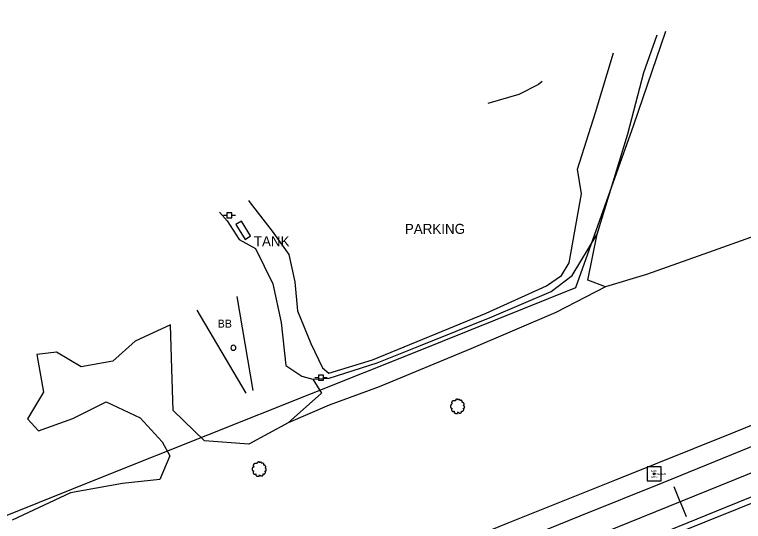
# Model space of a CAD drawing. Extents: x 1901471 to 1963503, y 756461 to 799997.
# Drawn here: x 1936873.9 to 1937238.3, y 776178.3 to 776431.6 of the extents above; entities that cross this region are included whole.
import ezdxf

# ---------------------------------------------------------------- set-up
doc = ezdxf.new("R2010")
doc.units = 0
for name, color, linetype in [('Default', 7, 'Continuous'), ('RD_EX_Bldg', 7, 'Continuous'), ('RD_EX_BldgApp', 7, 'Continuous'), ('RD_EX_Fence_Other', 7, 'Continuous'), ('RD_EX_Road', 7, 'Continuous'), ('RD_EX_Road_txCode', 7, 'Continuous'), ('RD_EX_UT', 7, 'Continuous'), ('RD_EX_VEG', 7, 'Continuous'), ('RD_HC_Cl', 7, 'Continuous'), ('RD_HC_Data_Tic', 7, 'Continuous'), ('RD_HC_Survey', 7, 'Continuous'), ('RD_HC_txCode', 7, 'Continuous'), ('RD_SMD_Locator', 7, 'Continuous')]:
    doc.layers.add(name, color=color, linetype=linetype)

# ---------------------------------------------------------------- blocks, each defined once
blk = doc.blocks.new('PP')
at = {"layer": 'RD_EX_UT'}
for p, q in [((2.490916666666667, 2.5090833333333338), (-2.5090833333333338, 2.5090833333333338)), ((-2.5090833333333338, 2.5090833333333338), (-2.5090833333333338, -2.490916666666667)), ((2.490916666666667, -2.490916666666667), (2.490916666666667, 2.5090833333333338)), ((-5.940166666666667, -0.053333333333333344), (-2.4710000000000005, -0.053333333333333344)), ((-2.5090833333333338, -2.490916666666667), (2.490916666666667, -2.490916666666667)), ((2.4194166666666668, -0.053333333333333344), (6.0598333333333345, -0.053333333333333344))]:
    blk.add_line(p, q, dxfattribs=at)
blk = doc.blocks.new('T2')
at = {"layer": 'RD_EX_VEG'}
for points in [[(0.05233333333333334, 7.213166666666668), (-0.24750000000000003, 7.238166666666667), (-0.5723333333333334, 7.138166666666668), (-0.8222500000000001, 7.038250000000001), (-1.0471666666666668, 6.963250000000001), (-1.2720833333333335, 6.863250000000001), (-1.5719166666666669, 6.688416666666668), (-1.7968333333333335, 6.488416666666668), (-1.9218333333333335, 6.2385833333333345), (-1.9718333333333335, 6.013666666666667), (-2.0217500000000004, 5.738833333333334), (-2.0217500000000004, 5.563833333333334), (-2.146666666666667, 5.538833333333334), (-2.296666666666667, 5.563833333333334), (-2.5465000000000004, 5.638833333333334), (-2.796416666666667, 5.638833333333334), (-3.0463333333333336, 5.638833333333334), (-3.3961666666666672, 5.613833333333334), (-3.7460000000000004, 5.613833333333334), (-4.020833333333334, 5.563833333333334), (-4.345750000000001, 5.513916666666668), (-4.720583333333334, 5.389000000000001), (-5.0704166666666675, 5.264000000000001), (-5.37025, 5.014083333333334), (-5.620166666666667, 4.539333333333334), (-5.745166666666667, 4.189500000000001), (-5.895083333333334, 3.9395833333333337), (-5.745166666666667, 3.489833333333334), (-5.570166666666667, 3.139916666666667), (-5.545250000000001, 2.9400000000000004), (-5.470250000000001, 2.5152500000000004), (-5.37025, 2.2903333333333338), (-5.245333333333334, 2.0903333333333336), (-5.320250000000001, 2.065416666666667), (-5.695166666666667, 2.015416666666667), (-5.995000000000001, 1.9155000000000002), (-6.419833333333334, 1.6905833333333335), (-6.644750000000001, 1.465666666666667), (-6.744750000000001, 1.1407500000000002), (-6.769666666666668, 0.7909166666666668), (-6.869583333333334, 0.5910833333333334), (-6.944583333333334, 0.3161666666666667), (-6.969583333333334, 0.2411666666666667), (-7.019583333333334, -0.08366666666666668), (-6.9195833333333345, -0.5335000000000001), (-6.894583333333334, -0.8833333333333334), (-6.769666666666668, -1.1082500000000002), (-6.619750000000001, -1.2830833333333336), (-6.444833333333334, -1.5330000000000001), (-6.045000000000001, -1.7579166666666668), (-5.7201666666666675, -1.8579166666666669), (-5.520250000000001, -1.8828333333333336), (-5.695166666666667, -2.382666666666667), (-5.745166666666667, -2.7325000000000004), (-5.870083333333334, -3.132333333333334), (-5.870083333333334, -3.2072500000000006), (-5.920000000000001, -3.682083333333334), (-5.770166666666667, -4.007000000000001), (-5.695166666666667, -4.38175), (-5.520250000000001, -4.606666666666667), (-5.245333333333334, -4.906583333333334), (-4.9205000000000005, -5.131416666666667), (-4.420666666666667, -5.256416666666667), (-4.020833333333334, -5.231416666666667), (-3.4460833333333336, -5.056500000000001), (-3.1962500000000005, -4.9815000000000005), (-3.2212500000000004, -5.156416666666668), (-3.1962500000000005, -5.531333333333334), (-3.1962500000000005, -5.956083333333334), (-3.0463333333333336, -6.280916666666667), (-2.946333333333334, -6.555833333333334), (-2.796416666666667, -6.805750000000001), (-2.4715000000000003, -7.030583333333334), (-2.07175, -7.1055833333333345), (-1.6469166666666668, -7.2555000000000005), (-1.1970833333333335, -7.330500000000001), (-0.6973333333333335, -7.355500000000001), (-0.09758333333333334, -7.205583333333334), (0.17725000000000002, -7.080583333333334), (0.27725000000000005, -6.905666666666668), (0.47716666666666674, -6.530833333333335), (0.4271666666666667, -6.3059166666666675), (0.4521666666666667, -5.706166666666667), (0.5520833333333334, -5.881166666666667), (0.7270833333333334, -6.231000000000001), (1.2268333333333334, -6.530833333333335), (1.626666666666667, -6.705750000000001), (2.101416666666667, -6.8557500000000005), (2.4013333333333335, -6.930666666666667), (2.8760833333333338, -6.8557500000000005), (3.2510000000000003, -6.780750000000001), (3.6257500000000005, -6.655750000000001), (3.9256666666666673, -6.380916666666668), (4.100583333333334, -6.106000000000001), (4.1505833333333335, -5.831166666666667), (4.2255, -5.456333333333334), (4.275500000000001, -5.281416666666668)], [(4.275500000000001, -5.281416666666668), (4.200583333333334, -5.106416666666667), (4.1505833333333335, -4.856583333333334), (4.2255, -4.881583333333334), (4.4004166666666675, -4.931583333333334), (4.675333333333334, -5.056500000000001), (4.900250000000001, -5.131416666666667), (5.225083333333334, -5.106416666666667), (5.500000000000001, -5.006500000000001), (5.949750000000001, -4.731583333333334), (6.224666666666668, -4.256833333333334), (6.499500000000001, -3.8570000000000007), (6.5745000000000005, -3.5321666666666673), (6.524500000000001, -3.3072500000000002), (6.499500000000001, -2.8075000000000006), (6.299583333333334, -2.5575833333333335), (6.249583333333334, -2.432666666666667), (6.1496666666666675, -2.0328333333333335), (6.224666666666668, -1.9828333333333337), (6.499500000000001, -1.9328333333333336), (6.874333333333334, -1.8079166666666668), (7.149250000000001, -1.6830000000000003), (7.374166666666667, -1.5080000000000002), (7.449083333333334, -1.2830833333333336), (7.424166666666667, -0.8833333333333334), (7.4740833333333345, -0.48350000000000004), (7.399166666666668, -0.3335), (7.299166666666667, -0.1836666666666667), (7.224166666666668, 0.016333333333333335), (7.074250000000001, 0.16616666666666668), (6.974333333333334, 0.3161666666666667), (6.874333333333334, 0.41608333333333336), (6.749416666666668, 0.5660833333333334), (6.5745000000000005, 0.6910000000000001), (6.424583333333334, 0.7410000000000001), (6.374583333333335, 0.8909166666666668), (6.524500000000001, 1.0908333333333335), (6.5745000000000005, 1.1907500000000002), (6.599416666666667, 1.4156666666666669), (6.824416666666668, 1.7655000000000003), (6.874333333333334, 2.1653333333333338), (6.824416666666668, 2.590166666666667), (6.774416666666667, 2.8650833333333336), (6.624416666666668, 3.139916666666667), (6.424583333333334, 3.3898333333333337), (6.299583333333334, 3.5647500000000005), (6.124666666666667, 3.689666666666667), (5.799833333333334, 3.814666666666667), (5.549916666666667, 3.864583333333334), (5.200083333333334, 3.864583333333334), (5.000166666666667, 3.9145833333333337), (5.025166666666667, 3.964583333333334), (5.025166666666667, 4.1145000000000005), (5.025166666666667, 4.389416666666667), (4.950166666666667, 4.839166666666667), (4.800250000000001, 5.339), (4.800250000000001, 5.364000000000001), (4.7002500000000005, 5.613833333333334), (4.475416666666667, 5.813750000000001), (4.3005, 5.913666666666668), (4.100583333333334, 6.038666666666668), (3.850666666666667, 6.063666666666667), (3.5508333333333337, 6.063666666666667), (3.2759166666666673, 6.013666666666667), (3.0760000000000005, 5.913666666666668), (2.9010833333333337, 5.788750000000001), (2.8260833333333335, 5.938666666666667), (2.726166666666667, 6.2385833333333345), (2.676166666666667, 6.3885000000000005), (2.52625, 6.563416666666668), (2.301416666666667, 6.7633333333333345), (1.8515000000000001, 6.888250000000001), (1.2268333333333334, 6.813333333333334), (0.9269166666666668, 6.613416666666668), (0.7770000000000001, 6.438500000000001), (0.7270833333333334, 6.563416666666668), (0.5270833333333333, 6.7633333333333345), (0.4271666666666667, 6.938250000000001), (0.25225000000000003, 7.063250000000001), (0.10233333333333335, 7.163166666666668), (0.0023333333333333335, 7.213166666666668)]]:
    blk.add_spline(points, degree=3, dxfattribs=at)
blk = doc.blocks.new('SIGNPOST')
at = {"layer": 'Default'}
for centre, start, end in [((7.776250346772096e-18, 0), 90.00000000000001, 270), ((-7.776250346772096e-18, 0), 270, 90)]:
    blk.add_arc(centre, 0.12700000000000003, start, end, dxfattribs=at)

msp = doc.modelspace()

# ---------------------------------------------------------------- linework, layer by layer
at = {"layer": 'RD_EX_Bldg'}
for points in [[(1936993.1800000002, 776243.6900000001), (1936985.2100000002, 776290.6800000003)], [(1936964.9700000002, 776283.9200000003), (1936989.5100000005, 776242.4300000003)]]:
    msp.add_lwpolyline(points, dxfattribs=at)
at = {"layer": 'RD_EX_BldgApp'}
msp.add_lwpolyline([(1936991.9000000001, 776320.9800000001), (1936987.2600000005, 776328.3800000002), (1936984.5600000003, 776326.6900000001), (1936989.1900000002, 776319.2800000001)], close=True, dxfattribs=at)
at = {"layer": 'RD_EX_Fence_Other'}
msp.add_lwpolyline([(1937199.3800000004, 776423.2000000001), (1937183.3500000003, 776376.4300000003), (1937154.3500000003, 776295.1200000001), (1937074.0100000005, 776262.7500000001), (1936918.4300000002, 776200.6900000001), (1936789.8400000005, 776149.1500000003), (1936616.3600000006, 776078.57), (1936461.4800000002, 776015.7400000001), (1936291.14, 775947.2300000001), (1936173.9200000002, 775899.6900000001), (1936000.3300000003, 775829.6200000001), (1935955.6900000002, 775811.2300000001), (1935737.6200000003, 775722.3900000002), (1935586.6600000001, 775661.7000000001), (1935381.9900000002, 775579.4900000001)], dxfattribs=at)
at = {"layer": 'RD_EX_Road'}
for points in [[(1936990.8000000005, 776338.7600000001), (1936991.6700000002, 776337.6100000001), (1937002.6600000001, 776323.3500000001), (1937011.0500000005, 776311.6700000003), (1937014.0200000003, 776298.0900000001), (1937015.3500000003, 776283.6100000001), (1937022.0600000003, 776267.3), (1937027.8000000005, 776255.0900000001), (1937031.0000000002, 776252.3600000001), (1937052.8100000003, 776259.07), (1937109.7200000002, 776282.4500000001), (1937139.8100000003, 776296.0100000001), (1937147.2500000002, 776301.1300000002), (1937151.1500000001, 776307.5200000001), (1937157.3000000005, 776342.06), (1937155.3600000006, 776354.4400000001), (1937164.4000000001, 776382.6500000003), (1937173.3200000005, 776412.55)], [(1937137.6600000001, 776398.1300000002), (1937135.8600000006, 776396.6600000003), (1937125.9200000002, 776391.6100000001), (1937110.4700000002, 776387.1300000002)], [(1936688.5300000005, 776003.0000000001), (1936740.7400000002, 776024.2400000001), (1936799.1500000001, 776047.6200000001), (1936855.5900000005, 776070.3500000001), (1936914.9000000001, 776094.4800000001), (1936965.4600000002, 776114.6200000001), (1937016.3100000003, 776135.31), (1937068.6300000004, 776156.4400000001), (1937120.6300000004, 776177.6300000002), (1937174.0600000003, 776198.9800000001), (1937234.2200000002, 776223.0300000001), (1937305.5200000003, 776252.0400000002), (1937367.5200000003, 776276.8800000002), (1937421.3300000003, 776298.57), (1937466.2700000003, 776316.3400000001), (1937507.2900000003, 776332.7600000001), (1937524.2700000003, 776339.6400000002)], [(1936682.7300000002, 775989.2800000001), (1936730.9200000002, 776008.8800000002), (1936777.9700000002, 776027.8700000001), (1936847.4200000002, 776055.8900000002), (1936897.9000000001, 776076.2400000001), (1936951.7300000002, 776098.06), (1937003.8200000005, 776119.1000000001), (1937053.2500000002, 776139.2500000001), (1937103.39, 776159.4900000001), (1937156.64, 776181.0000000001), (1937198.1500000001, 776197.81), (1937254.0700000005, 776220.56), (1937305.4200000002, 776241.1400000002), (1937371.8600000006, 776268.1300000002), (1937415.2100000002, 776285.6900000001), (1937459.6800000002, 776303.7700000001), (1937499.2500000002, 776319.7000000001), (1937529.3000000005, 776331.7900000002)], [(1936667.4600000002, 775955.0400000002), (1936694.39, 775966.0000000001), (1936735.6000000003, 775982.6900000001), (1936773.9400000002, 775998.33), (1936817.0700000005, 776015.7200000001), (1936856.4600000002, 776031.6300000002), (1936894.5500000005, 776046.4600000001), (1936932.0300000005, 776061.7500000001), (1936977.6500000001, 776080.0400000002), (1937015.0600000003, 776095.6100000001), (1937054.1200000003, 776111.3800000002), (1937098.7600000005, 776129.4300000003), (1937142.9500000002, 776147.2500000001), (1937185.9800000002, 776164.6800000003), (1937236.1300000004, 776184.8900000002), (1937284.2100000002, 776204.1800000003), (1937335.0500000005, 776224.7900000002), (1937384.0100000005, 776245.2500000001), (1937444.1300000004, 776269.3700000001), (1937481.39, 776284.5100000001), (1937520.5700000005, 776300.3700000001), (1937543.5600000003, 776309.57)], [(1936687.39, 775966.3), (1936731.3000000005, 775983.9700000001), (1936773.3000000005, 776000.9800000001), (1936819.4900000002, 776019.6900000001), (1936860.9500000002, 776036.33), (1936901.8500000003, 776052.81), (1936947.7600000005, 776071.4500000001), (1936992.5800000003, 776089.5300000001), (1937044.9200000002, 776110.7100000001), (1937087.5900000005, 776127.9900000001), (1937138.0600000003, 776148.4500000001), (1937182.0000000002, 776166.1300000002), (1937229.5000000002, 776185.3400000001), (1937280.4500000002, 776206.0300000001), (1937327.8600000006, 776225.2800000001), (1937382.3500000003, 776247.3700000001), (1937403.7400000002, 776255.8900000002), (1937440.6300000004, 776270.9500000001), (1937479.2100000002, 776286.58), (1937518.2200000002, 776302.3), (1937542.0500000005, 776311.9300000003)]]:
    msp.add_lwpolyline(points, dxfattribs=at)
at = {"layer": 'RD_EX_VEG'}
for points in [[(1937343.4600000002, 776482.07), (1937359.5700000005, 776460.0400000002), (1937369.0400000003, 776449.2800000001), (1937383.7400000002, 776429.2100000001), (1937398.3600000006, 776410.7200000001), (1937408.4000000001, 776399.2600000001), (1937414.7000000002, 776389.7700000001), (1937415.9800000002, 776381.82), (1937411.1800000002, 776376.9600000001), (1937394.6700000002, 776370.1800000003), (1937371.7900000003, 776369.3900000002), (1937355.6800000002, 776365.05), (1937333.9300000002, 776357.7700000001), (1937294.4800000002, 776341.7200000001), (1937258.1500000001, 776326.0100000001), (1937220.8400000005, 776312.6900000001), (1937189.8200000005, 776301.7700000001), (1937169.2700000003, 776295.58), (1937160.5200000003, 776298.83), (1937165.2000000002, 776321.9500000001), (1937180.4600000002, 776371.9700000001), (1937188.4300000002, 776402.6100000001), (1937195.1100000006, 776421.4500000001)], [(1936976.4100000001, 776332.9400000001), (1936980.0900000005, 776328.5300000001), (1936986.2400000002, 776319.1200000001), (1936994.2600000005, 776314.6400000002), (1937002.9900000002, 776296.9800000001), (1937007.1000000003, 776277.7500000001), (1937009.4800000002, 776256.2700000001), (1937017.4300000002, 776250.83), (1937022.9700000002, 776249.3800000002), (1937027.3800000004, 776242.3400000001), (1937010.6700000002, 776227.4900000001), (1936991.0000000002, 776216.8600000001), (1936968.8000000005, 776218.5100000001), (1936953.1300000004, 776233.81), (1936952.4300000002, 776254.58), (1936951.8700000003, 776276.4900000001), (1936934.1300000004, 776268.3500000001), (1936923.0000000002, 776258.4000000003), (1936907.1000000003, 776255.6400000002), (1936894.8600000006, 776262.9000000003), (1936884.9800000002, 776261.6700000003), (1936888.4200000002, 776242.9400000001), (1936880.3800000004, 776229.6000000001), (1936885.7700000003, 776223.5900000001), (1936902.9600000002, 776229.6600000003), (1936919.6900000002, 776238.0100000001), (1936936.7000000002, 776230.07), (1936947.6100000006, 776218.0900000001), (1936951.5600000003, 776211.0300000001), (1936946.4700000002, 776199.2100000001), (1936927.7900000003, 776197.1800000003), (1936901.7700000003, 776192.6300000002), (1936872.6600000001, 776178.9300000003)], [(1937022.9700000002, 776249.3800000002), (1937031.1600000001, 776249.9100000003), (1937055.2300000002, 776257.5300000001), (1937076.7500000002, 776266.2900000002), (1937112.4300000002, 776280.57), (1937142.2200000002, 776293.1500000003), (1937152.7200000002, 776301.2200000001), (1937165.2000000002, 776321.9500000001)], [(1937169.2700000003, 776295.58), (1937144.4100000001, 776282.6800000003), (1937102.0300000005, 776264.5100000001), (1937056.2400000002, 776245.57), (1937031.1200000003, 776236.3600000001), (1937010.6700000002, 776227.4900000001)]]:
    msp.add_lwpolyline(points, dxfattribs=at)
at = {"layer": 'RD_HC_Cl'}
msp.add_line((1938541.0451159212, 776727.6252710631), (1929630.1990638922, 773125.0287527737), dxfattribs=at)
at = {"layer": 'RD_HC_Data_Tic'}
for q in [(1937203.5820034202, 776195.5268001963), (1937209.5791161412, 776180.6932355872)]:
    msp.add_line((1937206.5805597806, 776188.1100178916), q, dxfattribs=at)
at = {"layer": 'RD_HC_Survey'}
msp.add_lwpolyline([(1937197.1505339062, 776205.5855339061), (1937190.0794660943, 776205.5855339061), (1937190.0794660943, 776198.5144660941), (1937197.1505339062, 776198.5144660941)], close=True, dxfattribs=at)
msp.add_circle((1937193.6150000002, 776202.05), 0.5000000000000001, dxfattribs=at)
at = {"layer": 'RD_SMD_Locator'}
msp.add_circle((1937193.6150000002, 776202.05), 0.001, dxfattribs=at)

# ---------------------------------------------------------------- block references
at = {"layer": 'Default', "xscale": 0.5039370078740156, "yscale": 0.5039370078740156}
for p in [(1936981.2900000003, 776331.3400000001), (1937027.0600000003, 776250.1900000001)]:
    msp.add_blockref('PP', p, dxfattribs=at)
at = {"layer": 'RD_EX_Bldg', "xscale": 9.84251968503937, "yscale": 9.84251968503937}
msp.add_blockref('SIGNPOST', (1936983.2800000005, 776265.08), dxfattribs=at)
at = {"layer": 'RD_EX_VEG', "xscale": 0.4921259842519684, "yscale": 0.4921259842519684}
for p in [(1937095.2400000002, 776235.83), (1936996.0700000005, 776204.4600000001)]:
    msp.add_blockref('T2', p, dxfattribs=at)

# ---------------------------------------------------------------- texts
at = {"layer": 'RD_EX_BldgApp'}
msp.add_text('TANK', height=5.000000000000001, dxfattribs=at).set_placement((1936993.5000000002, 776315.7900000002))
at = {"layer": 'RD_EX_Road'}
for s, height, p in [('PARKING', 5.000000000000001, (1937069.0100000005, 776322.0200000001)), ('BB', 4.000000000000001, (1936975.4200000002, 776275.1500000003))]:
    msp.add_text(s, height=height, dxfattribs=at).set_placement(p)
at = {"layer": 'RD_EX_Road_txCode'}
msp.add_text('392.880', height=1.0000000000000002, dxfattribs=at).set_placement((1937194.6150000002, 776201.55))
at = {"layer": 'RD_HC_txCode'}
for s, p in [('8286', (1937191.9614566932, 776203.05)), ('MSC', (1937192.3000393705, 776200.05))]:
    msp.add_text(s, height=1.0000000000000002, dxfattribs=at).set_placement(p)

doc.saveas('drawing.dxf')
